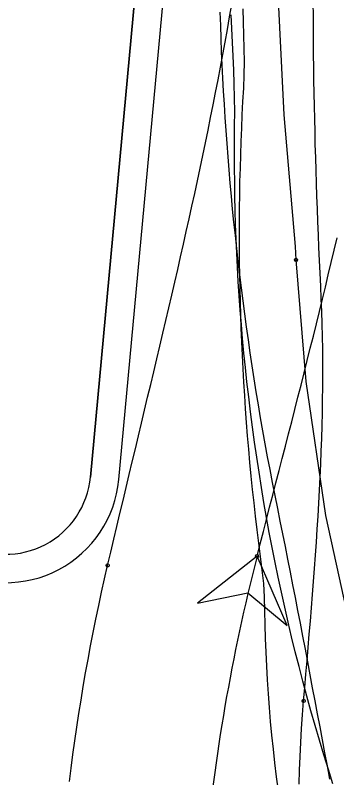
# Model space of a CAD drawing. Extents: x -14 to 1565148, y -25 to 642856.
# Drawn here: x 1564884.76 to 1564893.24, y 636547.26 to 636567.41 of the extents above; entities that cross this region are included whole.
import ezdxf

# ---------------------------------------------------------------- set-up
doc = ezdxf.new("R2010")
doc.units = 0
for name, color, linetype in [('GE_P_Alignment_100_Stations', 7, 'Continuous'), ('GE_X_Alignment', 7, 'Continuous'), ('MT_P_Work_Area', 7, 'Continuous'), ('PM_P_Edge_Line', 7, 'Continuous'), ('PV_P_EOP', 7, 'Continuous'), ('TR_Turning_Path26', 7, 'Continuous'), ('TR_Turning_Path29', 7, 'Continuous')]:
    doc.layers.add(name, color=color, linetype=linetype)

msp = doc.modelspace()

# ---------------------------------------------------------------- linework, layer by layer
at = {"layer": 'GE_P_Alignment_100_Stations'}
for points in [[(1564892.167, 636560.945), (1564892.149, 636561.296), (1564891.85, 636564.778), (1564891.679, 636568.339), (1564891.7, 636571.903), (1564891.913, 636575.462), (1564892.09, 636577.236)], [(1564893.142, 636547.1), (1564893.02, 636547.484), (1564892.901, 636547.87), (1564892.785, 636548.257), (1564892.671, 636548.644), (1564892.56, 636549.032), (1564892.453, 636549.421), (1564892.348, 636549.811), (1564892.246, 636550.202), (1564892.147, 636550.593), (1564892.051, 636550.985), (1564891.958, 636551.377), (1564891.868, 636551.771), (1564891.781, 636552.164), (1564891.697, 636552.559), (1564891.615, 636552.954), (1564891.537, 636553.349), (1564891.462, 636553.745), (1564891.389, 636554.142), (1564891.32, 636554.538), (1564891.253, 636554.936), (1564891.19, 636555.333), (1564891.129, 636555.732), (1564891.071, 636556.13), (1564891.017, 636556.529), (1564890.965, 636556.928), (1564890.917, 636557.327), (1564890.871, 636557.727), (1564890.83, 636558.106), (1564890.793, 636558.485), (1564890.757, 636558.864), (1564890.725, 636559.242), (1564890.695, 636559.62), (1564890.668, 636559.997), (1564890.644, 636560.374), (1564890.622, 636560.75), (1564890.603, 636561.126), (1564890.587, 636561.501), (1564890.573, 636561.876), (1564890.562, 636562.251), (1564890.554, 636562.625), (1564890.548, 636562.998), (1564890.544, 636563.371), (1564890.543, 636563.744), (1564890.545, 636564.116), (1564890.547, 636564.487), (1564890.548, 636564.857), (1564890.544, 636565.226), (1564890.535, 636565.594), (1564890.522, 636565.961), (1564890.505, 636566.327), (1564890.487, 636566.692), (1564890.472, 636567.057), (1564890.458, 636567.422)], [(1564922.847, 636515.863), (1564922.508, 636515.994), (1564919.257, 636517.608), (1564916.185, 636519.447), (1564913.245, 636521.491), (1564910.451, 636523.729), (1564907.815, 636526.153), (1564905.35, 636528.75), (1564903.067, 636531.509), (1564900.977, 636534.416), (1564899.09, 636537.459), (1564897.413, 636540.623), (1564895.955, 636543.894), (1564894.723, 636547.256), (1564893.722, 636550.695), (1564892.958, 636554.193), (1564892.433, 636557.736), (1564892.167, 636560.948)]]:
    msp.add_lwpolyline(points, dxfattribs=at)
for centre in [(1564892.167, 636560.948), (1564892.167, 636560.945)]:
    msp.add_circle(centre, 0.0417, dxfattribs=at)
at = {"layer": 'GE_X_Alignment'}
msp.add_line((1564889.375, 636583.724), (1564886.742, 636555.209), dxfattribs=at)
for centre, radius, start, end in [((1564791.719, 636641.216), 101.75, 310.93784, 344.38184), ((1564884.501, 636555.416), 2.25, 241.0131, 354.7247)]:
    msp.add_arc(centre, radius, start, end, dxfattribs=at)
at = {"layer": 'MT_P_Work_Area'}
for points in [[(1564892.368, 636549.291), (1564892.399, 636549.649), (1564892.429, 636550.001), (1564892.459, 636550.353), (1564892.489, 636550.704), (1564892.518, 636551.054), (1564892.547, 636551.404), (1564892.575, 636551.753), (1564892.602, 636552.101), (1564892.629, 636552.449), (1564892.655, 636552.796), (1564892.68, 636553.142), (1564892.703, 636553.488), (1564892.726, 636553.833), (1564892.747, 636554.177), (1564892.767, 636554.521), (1564892.786, 636554.864), (1564892.803, 636555.206), (1564892.819, 636555.548), (1564892.833, 636555.889), (1564892.845, 636556.229), (1564892.855, 636556.568), (1564892.863, 636556.907), (1564892.869, 636557.245), (1564892.873, 636557.582), (1564892.875, 636557.918), (1564892.875, 636558.254), (1564892.872, 636558.588), (1564892.866, 636558.922), (1564892.858, 636559.254), (1564892.847, 636559.586), (1564892.834, 636559.917), (1564892.818, 636560.251), (1564892.801, 636560.591), (1564892.785, 636560.93), (1564892.771, 636561.27), (1564892.756, 636561.61), (1564892.743, 636561.95), (1564892.73, 636562.29), (1564892.718, 636562.63), (1564892.706, 636562.97), (1564892.696, 636563.31), (1564892.686, 636563.65), (1564892.676, 636563.99), (1564892.668, 636564.33), (1564892.66, 636564.67), (1564892.653, 636565.01), (1564892.647, 636565.351), (1564892.641, 636565.691), (1564892.636, 636566.031), (1564892.632, 636566.371), (1564892.628, 636566.711), (1564892.626, 636567.051), (1564892.624, 636567.391), (1564892.622, 636567.732)], [(1564892.252, 636547.095), (1564892.262, 636547.462), (1564892.276, 636547.829), (1564892.294, 636548.195), (1564892.315, 636548.562), (1564892.34, 636548.928), (1564892.368, 636549.294)]]:
    msp.add_lwpolyline(points, dxfattribs=at)
for centre in [(1564892.368, 636549.294), (1564892.368, 636549.291)]:
    msp.add_circle(centre, 0.0417, dxfattribs=at)
at = {"layer": 'PM_P_Edge_Line'}
msp.add_lwpolyline([(1564891.701, 636546.925), (1564891.653, 636547.29), (1564891.609, 636547.656), (1564891.569, 636548.021), (1564891.531, 636548.387), (1564891.497, 636548.752), (1564891.467, 636549.118), (1564891.439, 636549.483), (1564891.416, 636549.848), (1564891.395, 636550.213), (1564891.378, 636550.578), (1564891.364, 636550.942), (1564891.353, 636551.307), (1564891.346, 636551.672), (1564891.338, 636552.035), (1564891.316, 636552.395), (1564891.274, 636552.752), (1564891.228, 636553.106), (1564891.183, 636553.461), (1564891.139, 636553.815), (1564891.098, 636554.17), (1564891.058, 636554.525), (1564891.021, 636554.879), (1564890.985, 636555.234), (1564890.951, 636555.588), (1564890.92, 636555.943), (1564890.89, 636556.297), (1564890.862, 636556.651), (1564890.836, 636557.006), (1564890.812, 636557.36), (1564890.79, 636557.714), (1564890.77, 636558.068), (1564890.752, 636558.422), (1564890.735, 636558.776), (1564890.721, 636559.13), (1564890.708, 636559.483), (1564890.698, 636559.837), (1564890.689, 636560.191), (1564890.682, 636560.544), (1564890.678, 636560.897), (1564890.675, 636561.251), (1564890.674, 636561.604), (1564890.674, 636561.957), (1564890.677, 636562.31), (1564890.682, 636562.662), (1564890.688, 636563.015), (1564890.697, 636563.368), (1564890.707, 636563.72), (1564890.719, 636564.073), (1564890.733, 636564.425), (1564890.749, 636564.777), (1564890.767, 636565.129), (1564890.786, 636565.481), (1564890.802, 636565.832), (1564890.805, 636566.182), (1564890.798, 636566.532), (1564890.788, 636566.881), (1564890.78, 636567.231), (1564890.773, 636567.581)], dxfattribs=at)
at = {"layer": 'PV_P_EOP'}
for p, q in [((1564886.742, 636555.209), (1564889.375, 636583.724)), ((1564887.489, 636555.14), (1564890.122, 636583.655))]:
    msp.add_line(p, q, dxfattribs=at)
for centre, radius, start, end in [((1564791.719, 636641.216), 101, 310.93784, 344.38184), ((1564791.719, 636641.216), 101.75, 310.93784, 344.38184), ((1564884.501, 636555.416), 2.25, 241.0131, 354.7247), ((1564884.501, 636555.416), 3, 241.0131, 354.7247)]:
    msp.add_arc(centre, radius, start, end, dxfattribs=at)
at = {"layer": 'TR_Turning_Path26'}
msp.add_lwpolyline([(1564893.063, 636547.23), (1564892.996, 636547.575), (1564892.931, 636547.92), (1564892.865, 636548.264), (1564892.8, 636548.609), (1564892.735, 636548.952), (1564892.67, 636549.295), (1564892.606, 636549.638), (1564892.542, 636549.98), (1564892.477, 636550.322), (1564892.413, 636550.663), (1564892.348, 636551.004), (1564892.283, 636551.344), (1564892.218, 636551.683), (1564892.153, 636552.022), (1564892.087, 636552.361), (1564892.021, 636552.698), (1564891.955, 636553.035), (1564891.888, 636553.372), (1564891.82, 636553.708), (1564891.752, 636554.043), (1564891.683, 636554.38), (1564891.614, 636554.721), (1564891.546, 636555.062), (1564891.481, 636555.403), (1564891.417, 636555.745), (1564891.354, 636556.087), (1564891.293, 636556.429), (1564891.233, 636556.772), (1564891.175, 636557.114), (1564891.119, 636557.457), (1564891.064, 636557.801), (1564891.011, 636558.144), (1564890.959, 636558.488), (1564890.909, 636558.832), (1564890.861, 636559.176), (1564890.814, 636559.521), (1564890.768, 636559.865), (1564890.724, 636560.21), (1564890.682, 636560.555), (1564890.641, 636560.901), (1564890.602, 636561.246), (1564890.565, 636561.592), (1564890.529, 636561.938), (1564890.494, 636562.284), (1564890.461, 636562.63), (1564890.43, 636562.976), (1564890.4, 636563.322), (1564890.372, 636563.669), (1564890.346, 636564.016), (1564890.321, 636564.362), (1564890.297, 636564.709), (1564890.275, 636565.056), (1564890.255, 636565.403), (1564890.236, 636565.75), (1564890.219, 636566.098), (1564890.204, 636566.445), (1564890.19, 636566.792), (1564890.178, 636567.14), (1564890.167, 636567.487)], dxfattribs=at)
at = {"layer": 'TR_Turning_Path29'}
for points in [[(1564887.195, 636552.873), (1564887.276, 636553.219), (1564887.357, 636553.563), (1564887.438, 636553.905), (1564887.519, 636554.248), (1564887.6, 636554.59), (1564887.682, 636554.932), (1564887.763, 636555.273), (1564887.844, 636555.614), (1564887.926, 636555.955), (1564888.007, 636556.295), (1564888.089, 636556.635), (1564888.17, 636556.974), (1564888.251, 636557.314), (1564888.331, 636557.653), (1564888.412, 636557.991), (1564888.492, 636558.329), (1564888.572, 636558.667), (1564888.652, 636559.005), (1564888.731, 636559.342), (1564888.81, 636559.68), (1564888.888, 636560.016), (1564888.966, 636560.353), (1564889.043, 636560.689), (1564889.119, 636561.025), (1564889.195, 636561.361), (1564889.271, 636561.696), (1564889.345, 636562.032), (1564889.419, 636562.367), (1564889.492, 636562.701), (1564889.565, 636563.036), (1564889.636, 636563.37), (1564889.707, 636563.704), (1564889.777, 636564.038), (1564889.845, 636564.372), (1564889.913, 636564.705), (1564889.98, 636565.038), (1564890.045, 636565.371), (1564890.11, 636565.704), (1564890.173, 636566.037), (1564890.235, 636566.369), (1564890.296, 636566.701), (1564890.356, 636567.033), (1564890.414, 636567.365), (1564890.472, 636567.696)], [(1564891.138, 636553.12), (1564891.221, 636553.443), (1564891.304, 636553.765), (1564891.388, 636554.088), (1564891.471, 636554.411), (1564891.555, 636554.733), (1564891.638, 636555.056), (1564891.721, 636555.379), (1564891.805, 636555.702), (1564891.888, 636556.025), (1564891.971, 636556.347), (1564892.053, 636556.67), (1564892.136, 636556.993), (1564892.218, 636557.316), (1564892.3, 636557.639), (1564892.382, 636557.963), (1564892.463, 636558.286), (1564892.544, 636558.609), (1564892.624, 636558.933), (1564892.704, 636559.256), (1564892.784, 636559.58), (1564892.863, 636559.904), (1564892.941, 636560.228), (1564893.019, 636560.552), (1564893.096, 636560.876), (1564893.173, 636561.201), (1564893.249, 636561.525)], [(1564891.138, 636553.12), (1564889.569, 636551.879), (1564890.893, 636552.15), (1564891.93, 636551.283), (1564891.138, 636553.12)], [(1564886.186, 636547.16), (1564886.231, 636547.52), (1564886.278, 636547.88), (1564886.328, 636548.239), (1564886.381, 636548.598), (1564886.435, 636548.957), (1564886.493, 636549.315), (1564886.552, 636549.673), (1564886.614, 636550.031), (1564886.678, 636550.388), (1564886.745, 636550.745), (1564886.814, 636551.101), (1564886.886, 636551.456), (1564886.959, 636551.812), (1564887.036, 636552.167), (1564887.114, 636552.521), (1564887.195, 636552.874)]]:
    msp.add_lwpolyline(points, dxfattribs=at)
msp.add_lwpolyline([(1564891.138, 636553.12), (1564889.569, 636551.879), (1564890.893, 636552.15), (1564891.93, 636551.283)], close=True, dxfattribs=at)
for centre in [(1564891.138, 636553.12), (1564891.138, 636553.12), (1564887.195, 636552.874), (1564887.195, 636552.873)]:
    msp.add_circle(centre, 0.0417, dxfattribs=at)
msp.add_arc((1564940.06, 636540.597), 50.499, 165.6418, 174.8378, dxfattribs=at)

doc.saveas('drawing.dxf')
